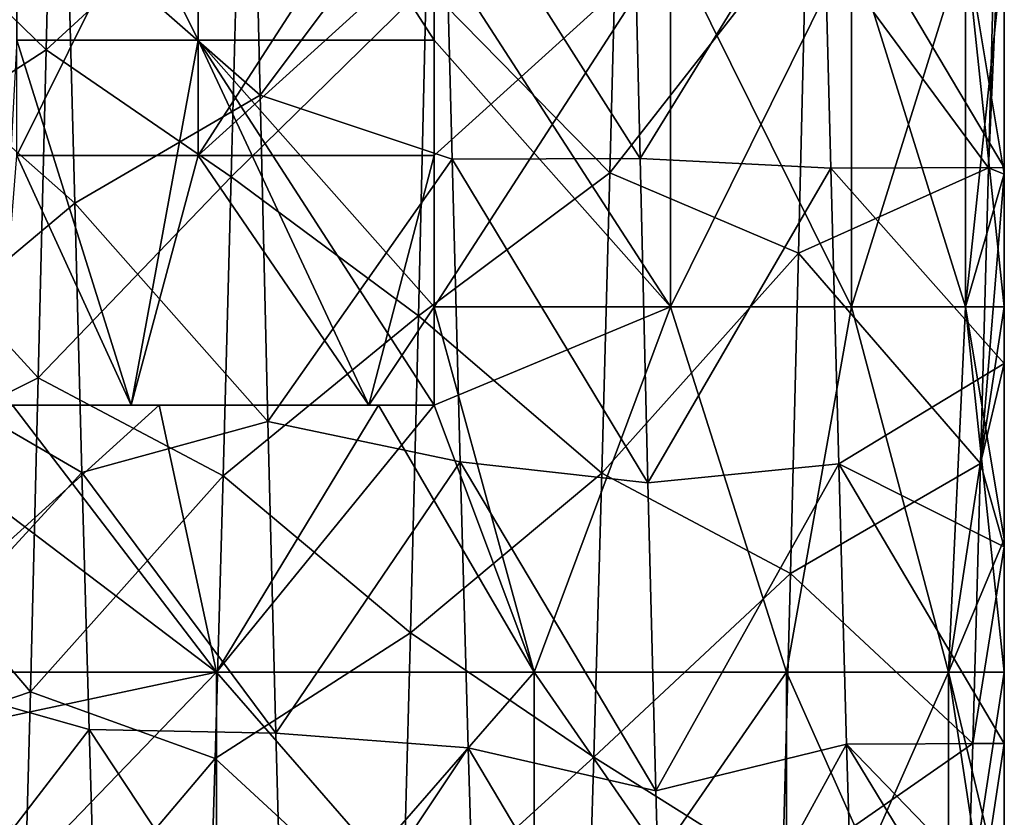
# Model space of a CAD drawing. Header units: inches. Extents: x -4.75 to 4.5, y 0 to 1.88.
# Tile 439 of 462: x 4.28 to 4.5, y 0.66 to 0.83. Entities that reach past the tile are written whole.
import ezdxf

# ---------------------------------------------------------------- set-up
doc = ezdxf.new("R2010")
doc.units = ezdxf.units.IN
doc.header["$LTSCALE"] = 101.851852
doc.header["$MEASUREMENT"] = 0
for name, color, linetype in [('3', 7, 'CONTINUOUS'), ('36', 7, 'CONTINUOUS'), ('37', 7, 'CONTINUOUS'), ('45', 7, 'CONTINUOUS'), ('59', 7, 'CONTINUOUS'), ('6', 7, 'CONTINUOUS'), ('60', 7, 'CONTINUOUS'), ('78', 7, 'CONTINUOUS'), ('79', 7, 'CONTINUOUS')]:
    doc.layers.add(name, color=color, linetype=linetype)

msp = doc.modelspace()

# ---------------------------------------------------------------- linework, layer by layer
at = {"layer": '3', "color": 13, "linetype": 'Continuous', "true_color": 0xd67263}
for points in [[(4.4982, 0.8808, -0.85497), (4.4982, 0.87791, -0.78643), (4.4982, 0.80072, -0.84503), (4.4982, 0.8808, -0.85497)], [(4.4982, 0.8808, -0.92748), (4.4982, 0.8808, -0.85497), (4.4982, 0.80072, -0.92251), (4.4982, 0.8808, -0.92748)], [(4.4982, 0.80072, -0.92251), (4.4982, 0.8808, -0.85497), (4.4982, 0.80072, -0.84503), (4.4982, 0.80072, -0.92251)], [(4.4982, 0.85162, -1), (4.4982, 0.8808, -0.92748), (4.4982, 0.80072, -1), (4.4982, 0.85162, -1)], [(4.4982, 0.80072, -1), (4.4982, 0.8808, -0.92748), (4.4982, 0.80072, -0.92251), (4.4982, 0.80072, -1)], [(4.4982, 0.80072, -0.53508), (4.4982, 0.80072, -0.61257), (4.4982, 0.8808, -0.54938), (4.4982, 0.80072, -0.53508)], [(4.4982, 0.8808, -0.54938), (4.4982, 0.80072, -0.61257), (4.4982, 0.87791, -0.62457), (4.4982, 0.8808, -0.54938)], [(4.4982, 0.80072, -0.45759), (4.4982, 0.80072, -0.53508), (4.4982, 0.8808, -0.47021), (4.4982, 0.80072, -0.45759)], [(4.4982, 0.8808, -0.47021), (4.4982, 0.80072, -0.53508), (4.4982, 0.8808, -0.54938), (4.4982, 0.8808, -0.47021)], [(4.4982, 0.87986, -0.39529), (4.4982, 0.80072, -0.45759), (4.4982, 0.8808, -0.47021), (4.4982, 0.87986, -0.39529)], [(4.4982, 0.87986, 0.64529), (4.4982, 0.8808, 0.71283), (4.4982, 0.80072, 0.70408), (4.4982, 0.87986, 0.64529)], [(4.4982, 0.8808, 0.71283), (4.4982, 0.8808, 0.78462), (4.4982, 0.80072, 0.77806), (4.4982, 0.8808, 0.71283)], [(4.4982, 0.80072, 0.70408), (4.4982, 0.8808, 0.71283), (4.4982, 0.80072, 0.77806), (4.4982, 0.80072, 0.70408)], [(4.4982, 0.8808, 0.78462), (4.4982, 0.8808, 0.85641), (4.4982, 0.80072, 0.85204), (4.4982, 0.8808, 0.78462)], [(4.4982, 0.80072, 0.77806), (4.4982, 0.8808, 0.78462), (4.4982, 0.80072, 0.85204), (4.4982, 0.80072, 0.77806)], [(4.4982, 0.8808, 0.85641), (4.4982, 0.8808, 0.92821), (4.4982, 0.80072, 0.92602), (4.4982, 0.8808, 0.85641)], [(4.4982, 0.80072, 0.85204), (4.4982, 0.8808, 0.85641), (4.4982, 0.80072, 0.92602), (4.4982, 0.80072, 0.85204)], [(4.4982, 0.8808, 0.92821), (4.4982, 0.8808, 1), (4.4982, 0.80072, 0.92602), (4.4982, 0.8808, 0.92821)], [(4.4982, 0.8808, 1), (4.4982, 0.85162, 1), (4.4982, 0.80072, 0.92602), (4.4982, 0.8808, 1)], [(4.4982, 0.80066, -0.38029), (4.4982, 0.80072, -0.45759), (4.4982, 0.87986, -0.39529), (4.4982, 0.80066, -0.38029)], [(4.4982, 0.8021, 0.63068), (4.4982, 0.87986, 0.64529), (4.4982, 0.80072, 0.70408), (4.4982, 0.8021, 0.63068)], [(4.4982, 0.87791, -0.78643), (4.4982, 0.85619, -0.76457), (4.4982, 0.80072, -0.76754), (4.4982, 0.87791, -0.78643)], [(4.4982, 0.80072, -0.84503), (4.4982, 0.87791, -0.78643), (4.4982, 0.80072, -0.76754), (4.4982, 0.80072, -0.84503)], [(4.4982, 0.87791, -0.62457), (4.4982, 0.80072, -0.61257), (4.4982, 0.85619, -0.64643), (4.4982, 0.87791, -0.62457)], [(4.4982, 0.85619, -0.76457), (4.4982, 0.84192, -0.73656), (4.4982, 0.80072, -0.76754), (4.4982, 0.85619, -0.76457)], [(4.4982, 0.80072, -0.61257), (4.4982, 0.80072, -0.69005), (4.4982, 0.85619, -0.64643), (4.4982, 0.80072, -0.61257)], [(4.4982, 0.85619, -0.64643), (4.4982, 0.80072, -0.69005), (4.4982, 0.84192, -0.67444), (4.4982, 0.85619, -0.64643)], [(4.4982, 0.80072, 0.92602), (4.4982, 0.85162, 1), (4.4982, 0.80072, 1), (4.4982, 0.80072, 0.92602)], [(4.4982, 0.84192, -0.73656), (4.4982, 0.837, -0.7055), (4.4982, 0.80072, -0.76754), (4.4982, 0.84192, -0.73656)], [(4.4982, 0.80072, -0.69005), (4.4982, 0.837, -0.7055), (4.4982, 0.84192, -0.67444), (4.4982, 0.80072, -0.69005)], [(4.4982, 0.80072, -0.76754), (4.4982, 0.837, -0.7055), (4.4982, 0.80072, -0.69005), (4.4982, 0.80072, -0.76754)], [(4.4982, 0.8021, 0.63068), (4.4982, 0.80072, 0.70408), (4.4982, 0.72064, 0.66412), (4.4982, 0.8021, 0.63068)], [(4.4982, 0.75913, 0.61714), (4.4982, 0.8021, 0.63068), (4.4982, 0.72064, 0.66412), (4.4982, 0.75913, 0.61714)], [(4.4982, 0.80072, -1), (4.4982, 0.80072, -0.92251), (4.4982, 0.77154, -1), (4.4982, 0.80072, -1)], [(4.4982, 0.80072, -0.92251), (4.4982, 0.80072, -0.84503), (4.4982, 0.72064, -0.85488), (4.4982, 0.80072, -0.92251)], [(4.4982, 0.77154, -1), (4.4982, 0.80072, -0.92251), (4.4982, 0.72064, -1), (4.4982, 0.77154, -1)], [(4.4982, 0.72064, -1), (4.4982, 0.80072, -0.92251), (4.4982, 0.72064, -0.92744), (4.4982, 0.72064, -1)], [(4.4982, 0.72064, -0.92744), (4.4982, 0.80072, -0.92251), (4.4982, 0.72064, -0.85488), (4.4982, 0.72064, -0.92744)], [(4.4982, 0.80072, -0.84503), (4.4982, 0.80072, -0.76754), (4.4982, 0.72064, -0.78231), (4.4982, 0.80072, -0.84503)], [(4.4982, 0.72064, -0.85488), (4.4982, 0.80072, -0.84503), (4.4982, 0.72064, -0.78231), (4.4982, 0.72064, -0.85488)], [(4.4982, 0.80072, -0.76754), (4.4982, 0.80072, -0.69005), (4.4982, 0.72064, -0.70975), (4.4982, 0.80072, -0.76754)], [(4.4982, 0.72064, -0.78231), (4.4982, 0.80072, -0.76754), (4.4982, 0.72064, -0.70975), (4.4982, 0.72064, -0.78231)], [(4.4982, 0.80072, -0.69005), (4.4982, 0.80072, -0.61257), (4.4982, 0.72064, -0.63719), (4.4982, 0.80072, -0.69005)], [(4.4982, 0.72064, -0.70975), (4.4982, 0.80072, -0.69005), (4.4982, 0.72064, -0.63719), (4.4982, 0.72064, -0.70975)], [(4.4982, 0.80072, -0.61257), (4.4982, 0.80072, -0.53508), (4.4982, 0.72064, -0.56463), (4.4982, 0.80072, -0.61257)], [(4.4982, 0.72064, -0.63719), (4.4982, 0.80072, -0.61257), (4.4982, 0.72064, -0.56463), (4.4982, 0.72064, -0.63719)], [(4.4982, 0.80072, -0.53508), (4.4982, 0.80072, -0.45759), (4.4982, 0.72064, -0.49206), (4.4982, 0.80072, -0.53508)], [(4.4982, 0.72064, -0.56463), (4.4982, 0.80072, -0.53508), (4.4982, 0.72064, -0.49206), (4.4982, 0.72064, -0.56463)], [(4.4982, 0.80072, -0.45759), (4.4982, 0.80066, -0.38029), (4.4982, 0.72064, -0.4195), (4.4982, 0.80072, -0.45759)], [(4.4982, 0.72064, -0.49206), (4.4982, 0.80072, -0.45759), (4.4982, 0.72064, -0.4195), (4.4982, 0.72064, -0.49206)], [(4.4982, 0.80072, 0.70408), (4.4982, 0.80072, 0.77806), (4.4982, 0.72064, 0.73129), (4.4982, 0.80072, 0.70408)], [(4.4982, 0.72064, 0.66412), (4.4982, 0.80072, 0.70408), (4.4982, 0.72064, 0.73129), (4.4982, 0.72064, 0.66412)], [(4.4982, 0.80072, 0.77806), (4.4982, 0.80072, 0.85204), (4.4982, 0.72064, 0.79847), (4.4982, 0.80072, 0.77806)], [(4.4982, 0.72064, 0.73129), (4.4982, 0.80072, 0.77806), (4.4982, 0.72064, 0.79847), (4.4982, 0.72064, 0.73129)], [(4.4982, 0.80072, 0.85204), (4.4982, 0.80072, 0.92602), (4.4982, 0.72064, 0.86565), (4.4982, 0.80072, 0.85204)], [(4.4982, 0.72064, 0.79847), (4.4982, 0.80072, 0.85204), (4.4982, 0.72064, 0.86565), (4.4982, 0.72064, 0.79847)], [(4.4982, 0.80072, 0.92602), (4.4982, 0.80072, 1), (4.4982, 0.72064, 0.93282), (4.4982, 0.80072, 0.92602)], [(4.4982, 0.72064, 0.86565), (4.4982, 0.80072, 0.92602), (4.4982, 0.72064, 0.93282), (4.4982, 0.72064, 0.86565)], [(4.4982, 0.80072, 1), (4.4982, 0.77154, 1), (4.4982, 0.72064, 0.93282), (4.4982, 0.80072, 1)], [(4.4982, 0.72064, -0.4195), (4.4982, 0.80066, -0.38029), (4.4982, 0.75913, -0.36714), (4.4982, 0.72064, -0.4195)], [(4.4982, 0.72064, 0.93282), (4.4982, 0.77154, 1), (4.4982, 0.72064, 1), (4.4982, 0.72064, 0.93282)], [(4.4982, 0.71889, -0.35067), (4.4982, 0.72064, -0.4195), (4.4982, 0.75913, -0.36714), (4.4982, 0.71889, -0.35067)], [(4.4982, 0.71889, 0.60067), (4.4982, 0.75913, 0.61714), (4.4982, 0.72064, 0.66412), (4.4982, 0.71889, 0.60067)], [(4.4982, 0.72064, -1), (4.4982, 0.72064, -0.92744), (4.4982, 0.69146, -1), (4.4982, 0.72064, -1)], [(4.4982, 0.72064, -0.92744), (4.4982, 0.72064, -0.85488), (4.4982, 0.64056, -0.92276), (4.4982, 0.72064, -0.92744)], [(4.4982, 0.69146, -1), (4.4982, 0.72064, -0.92744), (4.4982, 0.64056, -1), (4.4982, 0.69146, -1)], [(4.4982, 0.64056, -1), (4.4982, 0.72064, -0.92744), (4.4982, 0.64056, -0.92276), (4.4982, 0.64056, -1)], [(4.4982, 0.72064, -0.85488), (4.4982, 0.72064, -0.78231), (4.4982, 0.64056, -0.84552), (4.4982, 0.72064, -0.85488)], [(4.4982, 0.64056, -0.92276), (4.4982, 0.72064, -0.85488), (4.4982, 0.64056, -0.84552), (4.4982, 0.64056, -0.92276)], [(4.4982, 0.72064, -0.78231), (4.4982, 0.72064, -0.70975), (4.4982, 0.64056, -0.76828), (4.4982, 0.72064, -0.78231)], [(4.4982, 0.64056, -0.84552), (4.4982, 0.72064, -0.78231), (4.4982, 0.64056, -0.76828), (4.4982, 0.64056, -0.84552)], [(4.4982, 0.72064, -0.70975), (4.4982, 0.72064, -0.63719), (4.4982, 0.64056, -0.69104), (4.4982, 0.72064, -0.70975)], [(4.4982, 0.64056, -0.76828), (4.4982, 0.72064, -0.70975), (4.4982, 0.64056, -0.69104), (4.4982, 0.64056, -0.76828)], [(4.4982, 0.72064, -0.63719), (4.4982, 0.72064, -0.56463), (4.4982, 0.64056, -0.6138), (4.4982, 0.72064, -0.63719)], [(4.4982, 0.64056, -0.69104), (4.4982, 0.72064, -0.63719), (4.4982, 0.64056, -0.6138), (4.4982, 0.64056, -0.69104)], [(4.4982, 0.72064, -0.56463), (4.4982, 0.72064, -0.49206), (4.4982, 0.64056, -0.53655), (4.4982, 0.72064, -0.56463)], [(4.4982, 0.64056, -0.6138), (4.4982, 0.72064, -0.56463), (4.4982, 0.64056, -0.53655), (4.4982, 0.64056, -0.6138)], [(4.4982, 0.72064, -0.49206), (4.4982, 0.72064, -0.4195), (4.4982, 0.64056, -0.45931), (4.4982, 0.72064, -0.49206)], [(4.4982, 0.64056, -0.53655), (4.4982, 0.72064, -0.49206), (4.4982, 0.64056, -0.45931), (4.4982, 0.64056, -0.53655)], [(4.4982, 0.72064, -0.4195), (4.4982, 0.71889, -0.35067), (4.4982, 0.64056, -0.38207), (4.4982, 0.72064, -0.4195)], [(4.4982, 0.64056, -0.45931), (4.4982, 0.72064, -0.4195), (4.4982, 0.64056, -0.38207), (4.4982, 0.64056, -0.45931)], [(4.4982, 0.71889, 0.60067), (4.4982, 0.72064, 0.66412), (4.4982, 0.64056, 0.62903), (4.4982, 0.71889, 0.60067)], [(4.4982, 0.72064, 0.66412), (4.4982, 0.72064, 0.73129), (4.4982, 0.64056, 0.70322), (4.4982, 0.72064, 0.66412)], [(4.4982, 0.64056, 0.62903), (4.4982, 0.72064, 0.66412), (4.4982, 0.64056, 0.70322), (4.4982, 0.64056, 0.62903)], [(4.4982, 0.72064, 0.73129), (4.4982, 0.72064, 0.79847), (4.4982, 0.64056, 0.77742), (4.4982, 0.72064, 0.73129)], [(4.4982, 0.64056, 0.70322), (4.4982, 0.72064, 0.73129), (4.4982, 0.64056, 0.77742), (4.4982, 0.64056, 0.70322)], [(4.4982, 0.72064, 0.79847), (4.4982, 0.72064, 0.86565), (4.4982, 0.64056, 0.85161), (4.4982, 0.72064, 0.79847)], [(4.4982, 0.64056, 0.77742), (4.4982, 0.72064, 0.79847), (4.4982, 0.64056, 0.85161), (4.4982, 0.64056, 0.77742)], [(4.4982, 0.72064, 0.86565), (4.4982, 0.72064, 0.93282), (4.4982, 0.64056, 0.92581), (4.4982, 0.72064, 0.86565)], [(4.4982, 0.64056, 0.85161), (4.4982, 0.72064, 0.86565), (4.4982, 0.64056, 0.92581), (4.4982, 0.64056, 0.85161)], [(4.4982, 0.72064, 0.93282), (4.4982, 0.72064, 1), (4.4982, 0.64056, 0.92581), (4.4982, 0.72064, 0.93282)], [(4.4982, 0.72064, 1), (4.4982, 0.69146, 1), (4.4982, 0.64056, 0.92581), (4.4982, 0.72064, 1)], [(4.4982, 0.64056, -0.38207), (4.4982, 0.71889, -0.35067), (4.4982, 0.67583, -0.32838), (4.4982, 0.64056, -0.38207)], [(4.4982, 0.67583, 0.57838), (4.4982, 0.71889, 0.60067), (4.4982, 0.64056, 0.62903), (4.4982, 0.67583, 0.57838)], [(4.4982, 0.64056, 0.92581), (4.4982, 0.69146, 1), (4.4982, 0.64056, 1), (4.4982, 0.64056, 0.92581)], [(4.4982, 0.63991, -0.30566), (4.4982, 0.64056, -0.38207), (4.4982, 0.67583, -0.32838), (4.4982, 0.63991, -0.30566)], [(4.4982, 0.63991, 0.55566), (4.4982, 0.67583, 0.57838), (4.4982, 0.64056, 0.62903), (4.4982, 0.63991, 0.55566)]]:
    msp.add_3dface(points, dxfattribs=at)
at = {"layer": '36', "color": 13, "linetype": 'Continuous', "true_color": 0xd67263}
for points in [[(4.3732, 0.83, 1.21651), (4.42497, 0.77154, 1.17678), (4.3732, 0.85162, 1.21651), (4.3732, 0.83, 1.21651)], [(4.3732, 0.85162, 1.21651), (4.42497, 0.77154, 1.17678), (4.42497, 0.85162, 1.17678), (4.3732, 0.85162, 1.21651)], [(4.42497, 0.77154, 1.17678), (4.4647, 0.77154, 1.125), (4.42497, 0.85162, 1.17678), (4.42497, 0.77154, 1.17678)], [(4.42497, 0.85162, 1.17678), (4.4647, 0.77154, 1.125), (4.4647, 0.85162, 1.125), (4.42497, 0.85162, 1.17678)], [(4.4647, 0.77154, 1.125), (4.48968, 0.77154, 1.0647), (4.4647, 0.85162, 1.125), (4.4647, 0.77154, 1.125)], [(4.4647, 0.85162, 1.125), (4.48968, 0.77154, 1.0647), (4.48968, 0.85162, 1.0647), (4.4647, 0.85162, 1.125)], [(4.4982, 0.80072, 1), (4.4982, 0.85162, 1), (4.48968, 0.85162, 1.0647), (4.4982, 0.80072, 1)], [(4.4982, 0.77154, 1), (4.4982, 0.80072, 1), (4.48968, 0.85162, 1.0647), (4.4982, 0.77154, 1)], [(4.48968, 0.77154, 1.0647), (4.4982, 0.77154, 1), (4.48968, 0.85162, 1.0647), (4.48968, 0.77154, 1.0647)], [(4.3732, 0.77154, 1.21651), (4.42497, 0.77154, 1.17678), (4.3732, 0.83, 1.21651), (4.3732, 0.77154, 1.21651)], [(4.3732, 0.77154, 1.21651), (4.3732, 0.75, 1.21651), (4.39514, 0.69146, 1.20225), (4.3732, 0.77154, 1.21651)], [(4.42497, 0.77154, 1.17678), (4.3732, 0.77154, 1.21651), (4.39514, 0.69146, 1.20225), (4.42497, 0.77154, 1.17678)], [(4.45045, 0.69146, 1.14695), (4.42497, 0.77154, 1.17678), (4.39514, 0.69146, 1.20225), (4.45045, 0.69146, 1.14695)], [(4.4647, 0.77154, 1.125), (4.42497, 0.77154, 1.17678), (4.45045, 0.69146, 1.14695), (4.4647, 0.77154, 1.125)], [(4.48596, 0.69146, 1.07725), (4.4647, 0.77154, 1.125), (4.45045, 0.69146, 1.14695), (4.48596, 0.69146, 1.07725)], [(4.48968, 0.77154, 1.0647), (4.4647, 0.77154, 1.125), (4.48596, 0.69146, 1.07725), (4.48968, 0.77154, 1.0647)], [(4.4982, 0.69146, 1), (4.48968, 0.77154, 1.0647), (4.48596, 0.69146, 1.07725), (4.4982, 0.69146, 1)], [(4.4982, 0.72064, 1), (4.4982, 0.77154, 1), (4.48968, 0.77154, 1.0647), (4.4982, 0.72064, 1)], [(4.4982, 0.69146, 1), (4.4982, 0.72064, 1), (4.48968, 0.77154, 1.0647), (4.4982, 0.69146, 1)], [(4.2482, 0.75, 1.25), (4.2482, 0.69146, 1.25), (4.32545, 0.69146, 1.23776), (4.2482, 0.75, 1.25)], [(4.2482, 0.75, 1.25), (4.32545, 0.69146, 1.23776), (4.28075, 0.75, 1.24787), (4.2482, 0.75, 1.25)], [(4.28075, 0.75, 1.24787), (4.32545, 0.69146, 1.23776), (4.3129, 0.75, 1.24148), (4.28075, 0.75, 1.24787)], [(4.3129, 0.75, 1.24148), (4.32545, 0.69146, 1.23776), (4.361, 0.75, 1.2231), (4.3129, 0.75, 1.24148)], [(4.32545, 0.69146, 1.23776), (4.39514, 0.69146, 1.20225), (4.361, 0.75, 1.2231), (4.32545, 0.69146, 1.23776)], [(4.39514, 0.69146, 1.20225), (4.3732, 0.75, 1.21651), (4.361, 0.75, 1.2231), (4.39514, 0.69146, 1.20225)], [(4.2482, 0.69146, 1.25), (4.2482, 0.675, 1.25), (4.32545, 0.61138, 1.23776), (4.2482, 0.69146, 1.25)], [(4.32545, 0.69146, 1.23776), (4.2482, 0.69146, 1.25), (4.32545, 0.61138, 1.23776), (4.32545, 0.69146, 1.23776)], [(4.39514, 0.69146, 1.20225), (4.32545, 0.69146, 1.23776), (4.39514, 0.61138, 1.20225), (4.39514, 0.69146, 1.20225)], [(4.39514, 0.61138, 1.20225), (4.32545, 0.69146, 1.23776), (4.32545, 0.61138, 1.23776), (4.39514, 0.61138, 1.20225)], [(4.45045, 0.69146, 1.14695), (4.39514, 0.69146, 1.20225), (4.45045, 0.61138, 1.14695), (4.45045, 0.69146, 1.14695)], [(4.45045, 0.61138, 1.14695), (4.39514, 0.69146, 1.20225), (4.39514, 0.61138, 1.20225), (4.45045, 0.61138, 1.14695)], [(4.48596, 0.69146, 1.07725), (4.45045, 0.69146, 1.14695), (4.48596, 0.61138, 1.07725), (4.48596, 0.69146, 1.07725)], [(4.48596, 0.61138, 1.07725), (4.45045, 0.69146, 1.14695), (4.45045, 0.61138, 1.14695), (4.48596, 0.61138, 1.07725)], [(4.4982, 0.64056, 1), (4.4982, 0.69146, 1), (4.48596, 0.69146, 1.07725), (4.4982, 0.64056, 1)], [(4.4982, 0.61138, 1), (4.4982, 0.64056, 1), (4.48596, 0.69146, 1.07725), (4.4982, 0.61138, 1)], [(4.4982, 0.61138, 1), (4.48596, 0.69146, 1.07725), (4.48596, 0.61138, 1.07725), (4.4982, 0.61138, 1)], [(4.2482, 0.675, 1.25), (4.2482, 0.61138, 1.25), (4.32545, 0.61138, 1.23776), (4.2482, 0.675, 1.25)]]:
    msp.add_3dface(points, dxfattribs=at)
at = {"layer": '37', "color": 13, "linetype": 'Continuous', "true_color": 0xd67263}
for points in [[(4.3732, 0.85162, -1.21651), (4.42497, 0.85162, -1.17678), (4.3732, 0.80476, -1.21651), (4.3732, 0.85162, -1.21651)], [(4.3732, 0.80476, -1.21651), (4.42497, 0.85162, -1.17678), (4.3732, 0.77154, -1.21651), (4.3732, 0.80476, -1.21651)], [(4.3732, 0.77154, -1.21651), (4.42497, 0.85162, -1.17678), (4.42497, 0.77154, -1.17678), (4.3732, 0.77154, -1.21651)], [(4.42497, 0.85162, -1.17678), (4.4647, 0.85162, -1.125), (4.42497, 0.77154, -1.17678), (4.42497, 0.85162, -1.17678)], [(4.42497, 0.77154, -1.17678), (4.4647, 0.85162, -1.125), (4.4647, 0.77154, -1.125), (4.42497, 0.77154, -1.17678)], [(4.4647, 0.85162, -1.125), (4.48968, 0.85162, -1.0647), (4.4647, 0.77154, -1.125), (4.4647, 0.85162, -1.125)], [(4.4647, 0.77154, -1.125), (4.48968, 0.85162, -1.0647), (4.48968, 0.77154, -1.0647), (4.4647, 0.77154, -1.125)], [(4.4982, 0.85162, -1), (4.4982, 0.80072, -1), (4.48968, 0.77154, -1.0647), (4.4982, 0.85162, -1)], [(4.48968, 0.85162, -1.0647), (4.4982, 0.85162, -1), (4.48968, 0.77154, -1.0647), (4.48968, 0.85162, -1.0647)], [(4.4982, 0.80072, -1), (4.4982, 0.77154, -1), (4.48968, 0.77154, -1.0647), (4.4982, 0.80072, -1)], [(4.3732, 0.77154, -1.21651), (4.42497, 0.77154, -1.17678), (4.3732, 0.75, -1.21651), (4.3732, 0.77154, -1.21651)], [(4.3732, 0.75, -1.21651), (4.42497, 0.77154, -1.17678), (4.39514, 0.69146, -1.20225), (4.3732, 0.75, -1.21651)], [(4.39514, 0.69146, -1.20225), (4.42497, 0.77154, -1.17678), (4.45045, 0.69146, -1.14695), (4.39514, 0.69146, -1.20225)], [(4.42497, 0.77154, -1.17678), (4.4647, 0.77154, -1.125), (4.45045, 0.69146, -1.14695), (4.42497, 0.77154, -1.17678)], [(4.45045, 0.69146, -1.14695), (4.4647, 0.77154, -1.125), (4.48596, 0.69146, -1.07725), (4.45045, 0.69146, -1.14695)], [(4.4647, 0.77154, -1.125), (4.48968, 0.77154, -1.0647), (4.48596, 0.69146, -1.07725), (4.4647, 0.77154, -1.125)], [(4.4982, 0.77154, -1), (4.4982, 0.72064, -1), (4.48596, 0.69146, -1.07725), (4.4982, 0.77154, -1)], [(4.48968, 0.77154, -1.0647), (4.4982, 0.77154, -1), (4.48596, 0.69146, -1.07725), (4.48968, 0.77154, -1.0647)], [(4.3129, 0.75, -1.24148), (4.2482, 0.69146, -1.25), (4.28075, 0.75, -1.24787), (4.3129, 0.75, -1.24148)], [(4.2482, 0.69146, -1.25), (4.3129, 0.75, -1.24148), (4.32545, 0.69146, -1.23776), (4.2482, 0.69146, -1.25)], [(4.3129, 0.75, -1.24148), (4.361, 0.75, -1.2231), (4.32545, 0.69146, -1.23776), (4.3129, 0.75, -1.24148)], [(4.361, 0.75, -1.2231), (4.3732, 0.75, -1.21651), (4.32545, 0.69146, -1.23776), (4.361, 0.75, -1.2231)], [(4.32545, 0.69146, -1.23776), (4.3732, 0.75, -1.21651), (4.39514, 0.69146, -1.20225), (4.32545, 0.69146, -1.23776)], [(4.4982, 0.72064, -1), (4.4982, 0.69146, -1), (4.48596, 0.69146, -1.07725), (4.4982, 0.72064, -1)], [(4.2482, 0.61138, -1.25), (4.2482, 0.675, -1.25), (4.32545, 0.69146, -1.23776), (4.2482, 0.61138, -1.25)], [(4.2482, 0.61138, -1.25), (4.32545, 0.69146, -1.23776), (4.32545, 0.61138, -1.23776), (4.2482, 0.61138, -1.25)], [(4.2482, 0.675, -1.25), (4.2482, 0.69146, -1.25), (4.32545, 0.69146, -1.23776), (4.2482, 0.675, -1.25)], [(4.32545, 0.69146, -1.23776), (4.39514, 0.69146, -1.20225), (4.32545, 0.61138, -1.23776), (4.32545, 0.69146, -1.23776)], [(4.32545, 0.61138, -1.23776), (4.39514, 0.69146, -1.20225), (4.39514, 0.61138, -1.20225), (4.32545, 0.61138, -1.23776)], [(4.39514, 0.69146, -1.20225), (4.45045, 0.69146, -1.14695), (4.39514, 0.61138, -1.20225), (4.39514, 0.69146, -1.20225)], [(4.39514, 0.61138, -1.20225), (4.45045, 0.69146, -1.14695), (4.45045, 0.61138, -1.14695), (4.39514, 0.61138, -1.20225)], [(4.45045, 0.69146, -1.14695), (4.48596, 0.69146, -1.07725), (4.45045, 0.61138, -1.14695), (4.45045, 0.69146, -1.14695)], [(4.45045, 0.61138, -1.14695), (4.48596, 0.69146, -1.07725), (4.48596, 0.61138, -1.07725), (4.45045, 0.61138, -1.14695)], [(4.4982, 0.69146, -1), (4.4982, 0.64056, -1), (4.48596, 0.61138, -1.07725), (4.4982, 0.69146, -1)], [(4.48596, 0.69146, -1.07725), (4.4982, 0.69146, -1), (4.48596, 0.61138, -1.07725), (4.48596, 0.69146, -1.07725)]]:
    msp.add_3dface(points, dxfattribs=at)
at = {"layer": '45', "color": 13, "linetype": 'Continuous', "true_color": 0xd67263}
for points in [[(4.27727, 0.75, 1.31602), (4.28075, 0.75, 1.24787), (4.30674, 0.75, 1.27229), (4.27727, 0.75, 1.31602)], [(4.28075, 0.75, -1.24787), (4.27727, 0.75, -1.31602), (4.30674, 0.75, -1.27229), (4.28075, 0.75, -1.24787)], [(4.28075, 0.75, 1.24787), (4.3129, 0.75, 1.24148), (4.30674, 0.75, 1.27229), (4.28075, 0.75, 1.24787)], [(4.3129, 0.75, -1.24148), (4.28075, 0.75, -1.24787), (4.30674, 0.75, -1.27229), (4.3129, 0.75, -1.24148)], [(4.3129, 0.75, 1.24148), (4.35886, 0.75, 1.22549), (4.30674, 0.75, 1.27229), (4.3129, 0.75, 1.24148)], [(4.35886, 0.75, -1.22549), (4.3129, 0.75, -1.24148), (4.30674, 0.75, -1.27229), (4.35886, 0.75, -1.22549)], [(4.3129, 0.75, 1.24148), (4.361, 0.75, 1.2231), (4.35886, 0.75, 1.22549), (4.3129, 0.75, 1.24148)], [(4.361, 0.75, -1.2231), (4.3129, 0.75, -1.24148), (4.35886, 0.75, -1.22549), (4.361, 0.75, -1.2231)], [(4.361, 0.75, 1.2231), (4.3732, 0.75, 1.21651), (4.35886, 0.75, 1.22549), (4.361, 0.75, 1.2231)], [(4.3732, 0.75, -1.21651), (4.361, 0.75, -1.2231), (4.35886, 0.75, -1.22549), (4.3732, 0.75, -1.21651)]]:
    msp.add_3dface(points, dxfattribs=at)
at = {"layer": '59', "color": 13, "linetype": 'Continuous', "true_color": 0xd67263}
for points in [[(4.28169, 0.88484, -1.30801), (4.32142, 0.88484, -1.25624), (4.28169, 0.80476, -1.30801), (4.28169, 0.88484, -1.30801)], [(4.28169, 0.80476, -1.30801), (4.32142, 0.88484, -1.25624), (4.32142, 0.80476, -1.25624), (4.28169, 0.80476, -1.30801)], [(4.3732, 0.88484, -1.21651), (4.3732, 0.85162, -1.21651), (4.32142, 0.80476, -1.25624), (4.3732, 0.88484, -1.21651)], [(4.32142, 0.88484, -1.25624), (4.3732, 0.88484, -1.21651), (4.32142, 0.80476, -1.25624), (4.32142, 0.88484, -1.25624)], [(4.3732, 0.85162, -1.21651), (4.3732, 0.80476, -1.21651), (4.32142, 0.80476, -1.25624), (4.3732, 0.85162, -1.21651)], [(4.30674, 0.75, -1.27229), (4.27727, 0.75, -1.31602), (4.28169, 0.80476, -1.30801), (4.30674, 0.75, -1.27229)], [(4.30674, 0.75, -1.27229), (4.28169, 0.80476, -1.30801), (4.32142, 0.80476, -1.25624), (4.30674, 0.75, -1.27229)], [(4.35886, 0.75, -1.22549), (4.30674, 0.75, -1.27229), (4.32142, 0.80476, -1.25624), (4.35886, 0.75, -1.22549)], [(4.3732, 0.80476, -1.21651), (4.35886, 0.75, -1.22549), (4.32142, 0.80476, -1.25624), (4.3732, 0.80476, -1.21651)], [(4.3732, 0.80476, -1.21651), (4.3732, 0.77154, -1.21651), (4.35886, 0.75, -1.22549), (4.3732, 0.80476, -1.21651)], [(4.3732, 0.77154, -1.21651), (4.3732, 0.75, -1.21651), (4.35886, 0.75, -1.22549), (4.3732, 0.77154, -1.21651)]]:
    msp.add_3dface(points, dxfattribs=at)
at = {"layer": '6', "color": 13, "linetype": 'Continuous', "true_color": 0xd67263}
for points in [[(4.4982, 0.87986, 0.64529), (4.4982, 0.8021, 0.63068), (4.45843, 0.86915, 0.64402), (4.4982, 0.87986, 0.64529)], [(4.4982, 0.80066, -0.38029), (4.4982, 0.87986, -0.39529), (4.49474, 0.80205, -0.38067), (4.4982, 0.80066, -0.38029)], [(4.49474, 0.80205, -0.38067), (4.4982, 0.87986, -0.39529), (4.49647, 0.8692, -0.39402), (4.49474, 0.80205, -0.38067)], [(4.45843, 0.86915, 0.64402), (4.4982, 0.8021, 0.63068), (4.46016, 0.80197, 0.63065), (4.45843, 0.86915, 0.64402)], [(4.4982, 0.8021, 0.63068), (4.4982, 0.75913, 0.61714), (4.46016, 0.80197, 0.63065), (4.4982, 0.8021, 0.63068)], [(4.46016, 0.80197, 0.63065), (4.4982, 0.75913, 0.61714), (4.46189, 0.73711, 0.60863), (4.46016, 0.80197, 0.63065)], [(4.49301, 0.73722, -0.35867), (4.4982, 0.80066, -0.38029), (4.49474, 0.80205, -0.38067), (4.49301, 0.73722, -0.35867)], [(4.4982, 0.75913, -0.36714), (4.4982, 0.80066, -0.38029), (4.49301, 0.73722, -0.35867), (4.4982, 0.75913, -0.36714)], [(4.4982, 0.75913, 0.61714), (4.4982, 0.71889, 0.60067), (4.46189, 0.73711, 0.60863), (4.4982, 0.75913, 0.61714)], [(4.4982, 0.71889, -0.35067), (4.4982, 0.75913, -0.36714), (4.49301, 0.73722, -0.35867), (4.4982, 0.71889, -0.35067)], [(4.4982, 0.71889, 0.60067), (4.4982, 0.67583, 0.57838), (4.46189, 0.73711, 0.60863), (4.4982, 0.71889, 0.60067)], [(4.46189, 0.73711, 0.60863), (4.4982, 0.67583, 0.57838), (4.46362, 0.67567, 0.57832), (4.46189, 0.73711, 0.60863)], [(4.49128, 0.67581, -0.3284), (4.4982, 0.71889, -0.35067), (4.49301, 0.73722, -0.35867), (4.49128, 0.67581, -0.3284)], [(4.4982, 0.67583, -0.32838), (4.4982, 0.71889, -0.35067), (4.49128, 0.67581, -0.3284), (4.4982, 0.67583, -0.32838)], [(4.4982, 0.67583, 0.57838), (4.4982, 0.63991, 0.55566), (4.46362, 0.67567, 0.57832), (4.4982, 0.67583, 0.57838)], [(4.4982, 0.63991, -0.30566), (4.4982, 0.67583, -0.32838), (4.48955, 0.61888, -0.29037), (4.4982, 0.63991, -0.30566)], [(4.48955, 0.61888, -0.29037), (4.4982, 0.67583, -0.32838), (4.49128, 0.67581, -0.3284), (4.48955, 0.61888, -0.29037)], [(4.4982, 0.63991, 0.55566), (4.4982, 0.61877, 0.54028), (4.46362, 0.67567, 0.57832), (4.4982, 0.63991, 0.55566)], [(4.46362, 0.67567, 0.57832), (4.4982, 0.61877, 0.54028), (4.46535, 0.61873, 0.54025), (4.46362, 0.67567, 0.57832)]]:
    msp.add_3dface(points, dxfattribs=at)
at = {"layer": '60', "color": 13, "linetype": 'Continuous', "true_color": 0xd67263}
for points in [[(4.28169, 0.83, 1.30801), (4.32142, 0.83, 1.25624), (4.28169, 0.91008, 1.30801), (4.28169, 0.83, 1.30801)], [(4.28169, 0.91008, 1.30801), (4.32142, 0.83, 1.25624), (4.32142, 0.91008, 1.25624), (4.28169, 0.91008, 1.30801)], [(4.3732, 0.83, 1.21651), (4.3732, 0.85162, 1.21651), (4.32142, 0.91008, 1.25624), (4.3732, 0.83, 1.21651)], [(4.32142, 0.83, 1.25624), (4.3732, 0.83, 1.21651), (4.32142, 0.91008, 1.25624), (4.32142, 0.83, 1.25624)], [(4.27727, 0.75, 1.31602), (4.30674, 0.75, 1.27229), (4.28169, 0.83, 1.30801), (4.27727, 0.75, 1.31602)], [(4.28169, 0.83, 1.30801), (4.30674, 0.75, 1.27229), (4.32142, 0.83, 1.25624), (4.28169, 0.83, 1.30801)], [(4.30674, 0.75, 1.27229), (4.35886, 0.75, 1.22549), (4.32142, 0.83, 1.25624), (4.30674, 0.75, 1.27229)], [(4.3732, 0.75, 1.21651), (4.3732, 0.77154, 1.21651), (4.32142, 0.83, 1.25624), (4.3732, 0.75, 1.21651)], [(4.35886, 0.75, 1.22549), (4.3732, 0.75, 1.21651), (4.32142, 0.83, 1.25624), (4.35886, 0.75, 1.22549)], [(4.3732, 0.77154, 1.21651), (4.3732, 0.83, 1.21651), (4.32142, 0.83, 1.25624), (4.3732, 0.77154, 1.21651)]]:
    msp.add_3dface(points, dxfattribs=at)
at = {"layer": '78', "color": 13, "linetype": 'Continuous', "true_color": 0xd67263}
for points in [[(4.28813, 0.82791, -0.43131), (4.28986, 0.90175, -0.44087), (4.24742, 0.86741, -0.39379), (4.28813, 0.82791, -0.43131)], [(4.33327, 0.89165, 0.69014), (4.335, 0.81798, 0.67926), (4.29279, 0.85499, 0.64196), (4.33327, 0.89165, 0.69014)], [(4.4166, 0.8774, 0.68881), (4.41834, 0.80404, 0.67607), (4.37536, 0.87171, 0.64435), (4.4166, 0.8774, 0.68881)], [(4.37536, 0.87171, 0.64435), (4.41834, 0.80404, 0.67607), (4.3771, 0.80394, 0.63117), (4.37536, 0.87171, 0.64435)], [(4.41171, 0.80093, -0.38037), (4.45479, 0.85611, -0.43613), (4.41344, 0.86809, -0.39388), (4.41171, 0.80093, -0.38037)], [(4.2457, 0.80045, -0.38024), (4.28813, 0.82791, -0.43131), (4.24742, 0.86741, -0.39379), (4.2457, 0.80045, -0.38024)], [(4.32869, 0.80002, -0.38012), (4.37146, 0.84198, -0.4339), (4.33041, 0.8668, -0.3937), (4.32869, 0.80002, -0.38012)], [(4.29279, 0.85499, 0.64196), (4.335, 0.81798, 0.67926), (4.29436, 0.79426, 0.62852), (4.29279, 0.85499, 0.64196)], [(4.45306, 0.78328, -0.42062), (4.45479, 0.85611, -0.43613), (4.41171, 0.80093, -0.38037), (4.45306, 0.78328, -0.42062)], [(4.36972, 0.76956, -0.41656), (4.37146, 0.84198, -0.4339), (4.32869, 0.80002, -0.38012), (4.36972, 0.76956, -0.41656)], [(4.28639, 0.75595, -0.41215), (4.28813, 0.82791, -0.43131), (4.2457, 0.80045, -0.38024), (4.28639, 0.75595, -0.41215)], [(4.335, 0.81798, 0.67926), (4.33674, 0.74638, 0.65882), (4.29436, 0.79426, 0.62852), (4.335, 0.81798, 0.67926)], [(4.41834, 0.80404, 0.67607), (4.42007, 0.73297, 0.65383), (4.3771, 0.80394, 0.63117), (4.41834, 0.80404, 0.67607)], [(4.3771, 0.80394, 0.63117), (4.42007, 0.73297, 0.65383), (4.37887, 0.73754, 0.60881), (4.3771, 0.80394, 0.63117)], [(4.24394, 0.73476, -0.35765), (4.28639, 0.75595, -0.41215), (4.2457, 0.80045, -0.38024), (4.24394, 0.73476, -0.35765)], [(4.32694, 0.73451, -0.35754), (4.36972, 0.76956, -0.41656), (4.32869, 0.80002, -0.38012), (4.32694, 0.73451, -0.35754)], [(4.40995, 0.73504, -0.35776), (4.45306, 0.78328, -0.42062), (4.41171, 0.80093, -0.38037), (4.40995, 0.73504, -0.35776)], [(4.29436, 0.79426, 0.62852), (4.33674, 0.74638, 0.65882), (4.29594, 0.73522, 0.60784), (4.29436, 0.79426, 0.62852)], [(4.45132, 0.71311, -0.39571), (4.45306, 0.78328, -0.42062), (4.40995, 0.73504, -0.35776), (4.45132, 0.71311, -0.39571)], [(4.36799, 0.70004, -0.38988), (4.36972, 0.76956, -0.41656), (4.32694, 0.73451, -0.35754), (4.36799, 0.70004, -0.38988)], [(4.28465, 0.68712, -0.38372), (4.28639, 0.75595, -0.41215), (4.24394, 0.73476, -0.35765), (4.28465, 0.68712, -0.38372)], [(4.33674, 0.74638, 0.65882), (4.33847, 0.67807, 0.62917), (4.29594, 0.73522, 0.60784), (4.33674, 0.74638, 0.65882)], [(4.42007, 0.73297, 0.65383), (4.42181, 0.66543, 0.62246), (4.37887, 0.73754, 0.60881), (4.42007, 0.73297, 0.65383)], [(4.37887, 0.73754, 0.60881), (4.42181, 0.66543, 0.62246), (4.38064, 0.67488, 0.57786), (4.37887, 0.73754, 0.60881)], [(4.24219, 0.67267, -0.32657), (4.28465, 0.68712, -0.38372), (4.24394, 0.73476, -0.35765), (4.24219, 0.67267, -0.32657)], [(4.29594, 0.73522, 0.60784), (4.33847, 0.67807, 0.62917), (4.29752, 0.67886, 0.58014), (4.29594, 0.73522, 0.60784)], [(4.32519, 0.67254, -0.32649), (4.36799, 0.70004, -0.38988), (4.32694, 0.73451, -0.35754), (4.32519, 0.67254, -0.32649)], [(4.40819, 0.67281, -0.32666), (4.45132, 0.71311, -0.39571), (4.40995, 0.73504, -0.35776), (4.40819, 0.67281, -0.32666)], [(4.44959, 0.6468, -0.36181), (4.45132, 0.71311, -0.39571), (4.40819, 0.67281, -0.32666), (4.44959, 0.6468, -0.36181)], [(4.36625, 0.63461, -0.35432), (4.36799, 0.70004, -0.38988), (4.32519, 0.67254, -0.32649), (4.36625, 0.63461, -0.35432)], [(4.28292, 0.62262, -0.34653), (4.28465, 0.68712, -0.38372), (4.24219, 0.67267, -0.32657), (4.28292, 0.62262, -0.34653)], [(4.33847, 0.67807, 0.62917), (4.34021, 0.61424, 0.59082), (4.29752, 0.67886, 0.58014), (4.33847, 0.67807, 0.62917)], [(4.29752, 0.67886, 0.58014), (4.34021, 0.61424, 0.59082), (4.29909, 0.62675, 0.54629), (4.29752, 0.67886, 0.58014)], [(4.42181, 0.66543, 0.62246), (4.42354, 0.60259, 0.58252), (4.38064, 0.67488, 0.57786), (4.42181, 0.66543, 0.62246)], [(4.38064, 0.67488, 0.57786), (4.42354, 0.60259, 0.58252), (4.38239, 0.61722, 0.53909), (4.38064, 0.67488, 0.57786)], [(4.24044, 0.61541, -0.28769), (4.28292, 0.62262, -0.34653), (4.24219, 0.67267, -0.32657), (4.24044, 0.61541, -0.28769)], [(4.32344, 0.61535, -0.28764), (4.36625, 0.63461, -0.35432), (4.32519, 0.67254, -0.32649), (4.32344, 0.61535, -0.28764)], [(4.40644, 0.61549, -0.28775), (4.44959, 0.6468, -0.36181), (4.40819, 0.67281, -0.32666), (4.40644, 0.61549, -0.28775)]]:
    msp.add_3dface(points, dxfattribs=at)
at = {"layer": '79', "color": 13, "linetype": 'Continuous', "true_color": 0xd67263}
for points in [[(4.25167, 0.832, 0.6821), (4.24993, 0.90592, 0.69112), (4.29279, 0.85499, 0.64196), (4.25167, 0.832, 0.6821)], [(4.28986, 0.90175, -0.44087), (4.28813, 0.82791, -0.43131), (4.33041, 0.8668, -0.3937), (4.28986, 0.90175, -0.44087)], [(4.335, 0.81798, 0.67926), (4.33327, 0.89165, 0.69014), (4.37536, 0.87171, 0.64435), (4.335, 0.81798, 0.67926)], [(4.45843, 0.86915, 0.64402), (4.41834, 0.80404, 0.67607), (4.4166, 0.8774, 0.68881), (4.45843, 0.86915, 0.64402)], [(4.335, 0.81798, 0.67926), (4.37536, 0.87171, 0.64435), (4.3771, 0.80394, 0.63117), (4.335, 0.81798, 0.67926)], [(4.37146, 0.84198, -0.4339), (4.41171, 0.80093, -0.38037), (4.41344, 0.86809, -0.39388), (4.37146, 0.84198, -0.4339)], [(4.45843, 0.86915, 0.64402), (4.46016, 0.80197, 0.63065), (4.41834, 0.80404, 0.67607), (4.45843, 0.86915, 0.64402)], [(4.49474, 0.80205, -0.38067), (4.49647, 0.8692, -0.39402), (4.45479, 0.85611, -0.43613), (4.49474, 0.80205, -0.38067)], [(4.28813, 0.82791, -0.43131), (4.32869, 0.80002, -0.38012), (4.33041, 0.8668, -0.3937), (4.28813, 0.82791, -0.43131)], [(4.25167, 0.832, 0.6821), (4.29279, 0.85499, 0.64196), (4.29436, 0.79426, 0.62852), (4.25167, 0.832, 0.6821)], [(4.49474, 0.80205, -0.38067), (4.45479, 0.85611, -0.43613), (4.45306, 0.78328, -0.42062), (4.49474, 0.80205, -0.38067)], [(4.37146, 0.84198, -0.4339), (4.36972, 0.76956, -0.41656), (4.41171, 0.80093, -0.38037), (4.37146, 0.84198, -0.4339)], [(4.2534, 0.75991, 0.66347), (4.25167, 0.832, 0.6821), (4.29436, 0.79426, 0.62852), (4.2534, 0.75991, 0.66347)], [(4.28813, 0.82791, -0.43131), (4.28639, 0.75595, -0.41215), (4.32869, 0.80002, -0.38012), (4.28813, 0.82791, -0.43131)], [(4.33674, 0.74638, 0.65882), (4.335, 0.81798, 0.67926), (4.3771, 0.80394, 0.63117), (4.33674, 0.74638, 0.65882)], [(4.33674, 0.74638, 0.65882), (4.3771, 0.80394, 0.63117), (4.37887, 0.73754, 0.60881), (4.33674, 0.74638, 0.65882)], [(4.46016, 0.80197, 0.63065), (4.42007, 0.73297, 0.65383), (4.41834, 0.80404, 0.67607), (4.46016, 0.80197, 0.63065)], [(4.46016, 0.80197, 0.63065), (4.46189, 0.73711, 0.60863), (4.42007, 0.73297, 0.65383), (4.46016, 0.80197, 0.63065)], [(4.49301, 0.73722, -0.35867), (4.49474, 0.80205, -0.38067), (4.45306, 0.78328, -0.42062), (4.49301, 0.73722, -0.35867)], [(4.28639, 0.75595, -0.41215), (4.32694, 0.73451, -0.35754), (4.32869, 0.80002, -0.38012), (4.28639, 0.75595, -0.41215)], [(4.36972, 0.76956, -0.41656), (4.40995, 0.73504, -0.35776), (4.41171, 0.80093, -0.38037), (4.36972, 0.76956, -0.41656)], [(4.2534, 0.75991, 0.66347), (4.29436, 0.79426, 0.62852), (4.29594, 0.73522, 0.60784), (4.2534, 0.75991, 0.66347)], [(4.49301, 0.73722, -0.35867), (4.45306, 0.78328, -0.42062), (4.45132, 0.71311, -0.39571), (4.49301, 0.73722, -0.35867)], [(4.36972, 0.76956, -0.41656), (4.36799, 0.70004, -0.38988), (4.40995, 0.73504, -0.35776), (4.36972, 0.76956, -0.41656)], [(4.25514, 0.69087, 0.63555), (4.2534, 0.75991, 0.66347), (4.29594, 0.73522, 0.60784), (4.25514, 0.69087, 0.63555)], [(4.28639, 0.75595, -0.41215), (4.28465, 0.68712, -0.38372), (4.32694, 0.73451, -0.35754), (4.28639, 0.75595, -0.41215)], [(4.33847, 0.67807, 0.62917), (4.33674, 0.74638, 0.65882), (4.37887, 0.73754, 0.60881), (4.33847, 0.67807, 0.62917)], [(4.33847, 0.67807, 0.62917), (4.37887, 0.73754, 0.60881), (4.38064, 0.67488, 0.57786), (4.33847, 0.67807, 0.62917)], [(4.46189, 0.73711, 0.60863), (4.42181, 0.66543, 0.62246), (4.42007, 0.73297, 0.65383), (4.46189, 0.73711, 0.60863)], [(4.46189, 0.73711, 0.60863), (4.46362, 0.67567, 0.57832), (4.42181, 0.66543, 0.62246), (4.46189, 0.73711, 0.60863)], [(4.49128, 0.67581, -0.3284), (4.49301, 0.73722, -0.35867), (4.45132, 0.71311, -0.39571), (4.49128, 0.67581, -0.3284)], [(4.25514, 0.69087, 0.63555), (4.29594, 0.73522, 0.60784), (4.29752, 0.67886, 0.58014), (4.25514, 0.69087, 0.63555)], [(4.28465, 0.68712, -0.38372), (4.32519, 0.67254, -0.32649), (4.32694, 0.73451, -0.35754), (4.28465, 0.68712, -0.38372)], [(4.36799, 0.70004, -0.38988), (4.40819, 0.67281, -0.32666), (4.40995, 0.73504, -0.35776), (4.36799, 0.70004, -0.38988)], [(4.49128, 0.67581, -0.3284), (4.45132, 0.71311, -0.39571), (4.44959, 0.6468, -0.36181), (4.49128, 0.67581, -0.3284)], [(4.36799, 0.70004, -0.38988), (4.36625, 0.63461, -0.35432), (4.40819, 0.67281, -0.32666), (4.36799, 0.70004, -0.38988)], [(4.25688, 0.62609, 0.59883), (4.25514, 0.69087, 0.63555), (4.29752, 0.67886, 0.58014), (4.25688, 0.62609, 0.59883)], [(4.28465, 0.68712, -0.38372), (4.28292, 0.62262, -0.34653), (4.32519, 0.67254, -0.32649), (4.28465, 0.68712, -0.38372)], [(4.25688, 0.62609, 0.59883), (4.29752, 0.67886, 0.58014), (4.29909, 0.62675, 0.54629), (4.25688, 0.62609, 0.59883)], [(4.34021, 0.61424, 0.59082), (4.33847, 0.67807, 0.62917), (4.38064, 0.67488, 0.57786), (4.34021, 0.61424, 0.59082)], [(4.48955, 0.61888, -0.29037), (4.49128, 0.67581, -0.3284), (4.44959, 0.6468, -0.36181), (4.48955, 0.61888, -0.29037)], [(4.34021, 0.61424, 0.59082), (4.38064, 0.67488, 0.57786), (4.38239, 0.61722, 0.53909), (4.34021, 0.61424, 0.59082)], [(4.46362, 0.67567, 0.57832), (4.42354, 0.60259, 0.58252), (4.42181, 0.66543, 0.62246), (4.46362, 0.67567, 0.57832)], [(4.46362, 0.67567, 0.57832), (4.46535, 0.61873, 0.54025), (4.42354, 0.60259, 0.58252), (4.46362, 0.67567, 0.57832)], [(4.28292, 0.62262, -0.34653), (4.32344, 0.61535, -0.28764), (4.32519, 0.67254, -0.32649), (4.28292, 0.62262, -0.34653)], [(4.36625, 0.63461, -0.35432), (4.40644, 0.61549, -0.28775), (4.40819, 0.67281, -0.32666), (4.36625, 0.63461, -0.35432)]]:
    msp.add_3dface(points, dxfattribs=at)

doc.saveas('drawing.dxf')
